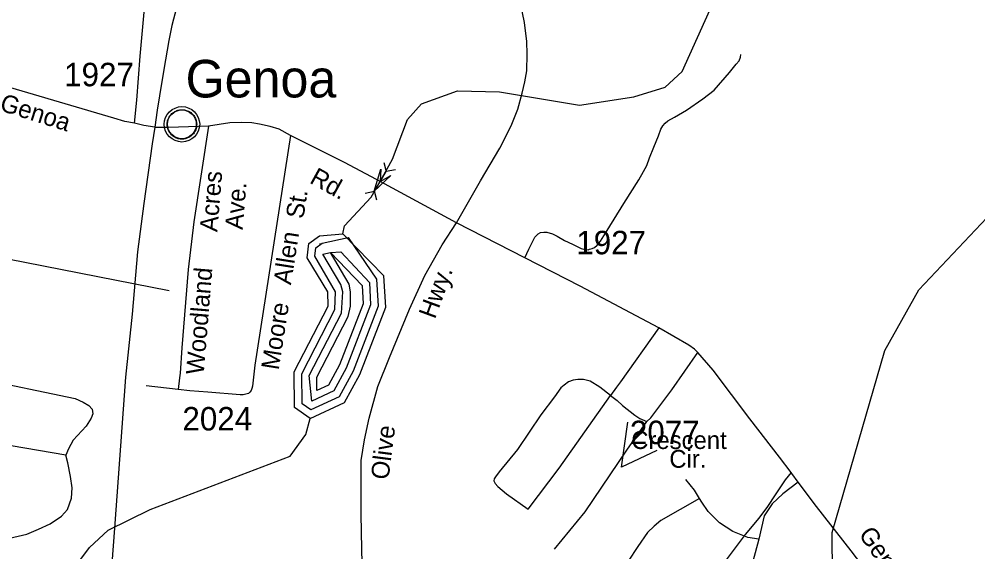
# Model space of a CAD drawing. Extents: x 2260773 to 2342389, y 552869 to 618546.
# Drawn here: x 2288230 to 2293338, y 573155 to 575994 of the extents above; entities that cross this region are included whole.
import ezdxf

# ---------------------------------------------------------------- set-up
doc = ezdxf.new("R2010")
doc.units = 0
for name, color, linetype in [('Exist Civil Demographics Community CELL', 7, 'Continuous'), ('Exist Civil Demographics Community Label', 7, 'Continuous'), ('Exist Hydrographic Buffer Line', 7, 'Continuous'), ('Exist Hydrographic Creek Single Shore', 7, 'Continuous'), ('Exist Hydrographic Lake Shore', 7, 'Continuous'), ('Exist Hydrographic Misc Water Feature', 7, 'Continuous'), ('Exist Railroad Mainline', 7, 'Continuous'), ('Exist Road Non-System Type 51', 7, 'Continuous'), ('Exist Road Non-System Type 51 Label', 7, 'Continuous'), ('Exist Road Secondary Structure Pipe Attributed CELL', 7, 'Continuous'), ('Exist Road Secondary Structure Pipe CELL', 7, 'Continuous'), ('Exist Road Secondary Type 51 Attributed', 7, 'Continuous'), ('Exist Road Secondary Type 51 Label', 7, 'Continuous'), ('Exist Road Secondary Type 51 Number Label', 7, 'Continuous')]:
    doc.layers.add(name, color=color, linetype=linetype)

msp = doc.modelspace()

# ---------------------------------------------------------------- linework, layer by layer
at = {"layer": 'Exist Civil Demographics Community CELL'}
msp.add_lwpolyline([(2289020.1, 575445.7), (2289021, 575451.3), (2289022.8, 575457.8), (2289025.7, 575465), (2289028.7, 575470.8), (2289032, 575476.5), (2289035.8, 575481.6), (2289039.7, 575486), (2289044.3, 575490.6), (2289049.8, 575495.2), (2289055.3, 575498.8), (2289060.2, 575501.7), (2289065.2, 575504.2), (2289070.7, 575506.5), (2289076.3, 575508.3), (2289080.6, 575509.4), (2289085.5, 575510.2), (2289089.6, 575510.9), (2289096, 575511.2), (2289100.4, 575511.1), (2289106.1, 575510.8), (2289111, 575510.1), (2289115.9, 575509.1), (2289120.9, 575507.7), (2289126.1, 575505.7), (2289132.7, 575502.8), (2289139, 575499.3), (2289144, 575495.8), (2289149.2, 575491.7), (2289152.5, 575488.6), (2289156.6, 575484.2), (2289160.5, 575479.5), (2289163.6, 575474.9), (2289166.7, 575469.9), (2289169.2, 575464.8), (2289171.2, 575459.8), (2289172.8, 575454.8), (2289174, 575450.2), (2289175.1, 575444.1), (2289175.8, 575439.4), (2289176, 575433.4), (2289175.8, 575427.6), (2289175.3, 575421.9), (2289174.3, 575416.5), (2289172.7, 575410.3), (2289170.8, 575404.5), (2289168.5, 575399.4), (2289165.3, 575393.4), (2289162.1, 575388.1), (2289158.6, 575383.4), (2289154.4, 575378.6), (2289149.1, 575373.7), (2289144.1, 575369.5), (2289139.1, 575366.1), (2289134.7, 575363.6), (2289127.9, 575360.4), (2289120.8, 575357.6), (2289114.8, 575356.2), (2289108.2, 575354.9), (2289103.8, 575354.4), (2289099.3, 575354.2), (2289093.7, 575354.2), (2289089.5, 575354.6), (2289083.8, 575355.3), (2289077.9, 575356.6), (2289073.3, 575357.9), (2289068.1, 575359.8), (2289063.5, 575361.8), (2289059.6, 575364), (2289052.8, 575368.1), (2289047.2, 575372.4), (2289042.3, 575376.8), (2289037.9, 575381.7), (2289034.7, 575385.7), (2289031.7, 575389.8), (2289027.6, 575396.9), (2289025.9, 575400.5), (2289024.2, 575404.5), (2289021.6, 575412.7), (2289020.1, 575419.7), (2289019.4, 575424.9), (2289019, 575431.2), (2289019, 575435.9), (2289019.5, 575442.4)], close=True, dxfattribs=at)
for centre, radius in [((2289097.7, 575433.3), 94.3), ((2289097.4, 575433.5), 76.7)]:
    msp.add_circle(centre, radius, dxfattribs=at)
at = {"layer": 'Exist Hydrographic Buffer Line'}
for points in [[(2289982.7, 574829.4), (2290134.9, 574608.3), (2290143.5, 574464.4), (2290009.6, 574117.1), (2289935.1, 573981.7), (2289784.8, 573912.1), (2289737.7, 573944.7), (2289735.8, 574104.3), (2289911.3, 574446.1), (2289914.8, 574540.4), (2289806.2, 574731.5), (2289810.9, 574775.6), (2289845.1, 574800.2), (2289982.7, 574829.4)], [(2289788.9, 573958), (2289776.2, 574094.9), (2289947.2, 574427.8), (2289954.8, 574540.9), (2289944.2, 574579.8), (2289847.4, 574740.6), (2289888.6, 574750.1), (2289944, 574753.5), (2290095.9, 574591), (2290102.9, 574470.7), (2289973.1, 574134), (2289906.4, 574012.5), (2289788.9, 573958)], [(2289816.8, 574015.1), (2289816.2, 574085.4), (2289982.7, 574409.6), (2289995.8, 574464.4), (2289994.8, 574541.4), (2289987.6, 574580.9), (2289888.6, 574750.1), (2290056.9, 574573.7), (2290062.7, 574477), (2289937, 574150.9), (2289877.7, 574043.3), (2289816.8, 574015.1)]]:
    msp.add_lwpolyline(points, dxfattribs=at)
at = {"layer": 'Exist Hydrographic Creek Single Shore'}
for points in [[(2289954.8, 574849.7), (2289962.8, 574892.2), (2290105, 575045.8), (2290154.2, 575129.4), (2290219.4, 575247.2), (2290299.9, 575459.3), (2290373.9, 575543.1), (2290564.8, 575611.3), (2290789.8, 575606.8), (2291214.9, 575535.9), (2291505.8, 575579.2), (2291671.9, 575631.6), (2291763, 575715), (2292154.8, 576586.1), (2292161, 576825.3), (2292032, 577201.7), (2292048, 577342.5), (2292129.8, 577426.1), (2292270.9, 577501.9), (2292645.9, 577487.8)], [(2288292.9, 572758.2), (2288605, 573178.2), (2288703.8, 573271.4), (2288927.9, 573381.6), (2289674.9, 573664.9), (2289756.9, 573781.3), (2289780.9, 573866.1)]]:
    msp.add_lwpolyline(points, dxfattribs=at)
at = {"layer": 'Exist Hydrographic Lake Shore'}
for points in [[(2289780.9, 573866.1), (2289697.9, 573923.6), (2289695.8, 574113.8), (2289875.9, 574464.4), (2289874.8, 574539.8), (2289764.9, 574722.4), (2289772.9, 574797.6), (2289831, 574839.2), (2289954.8, 574849.7)], [(2289780.9, 573866.1), (2289963.8, 573951), (2290045.9, 574100.2), (2290183.9, 574458.1), (2290173.8, 574625.6), (2289954.8, 574849.7)]]:
    msp.add_lwpolyline(points, dxfattribs=at)
at = {"layer": 'Exist Hydrographic Misc Water Feature'}
msp.add_line((2289833.8, 574795.5), (2289834.9, 574799.8), dxfattribs=at)
msp.add_lwpolyline([(2291753.9, 569592.4), (2291793.9, 569709.7), (2291975, 570011), (2292197.9, 570196.7), (2292421, 570333.2), (2292595.9, 570385.4), (2292978.9, 570413.8), (2293128, 570473.1), (2293234, 570664.4), (2293282, 570889.7), (2293262.9, 571132.8), (2293169, 571488.9), (2292837.9, 572053), (2292685.9, 572367.7), (2292564.9, 572799.7), (2292560.8, 573259), (2292843, 574227.2), (2293023, 574551.6), (2293477, 575031), (2293858, 575200.4), (2294113.9, 575411.7), (2295024.9, 576836.2), (2295100, 576897.1), (2295972.9, 577053.2)], dxfattribs=at)
at = {"layer": 'Exist Railroad Mainline'}
for points in [[(2289084, 576121.7), (2289068.6, 576053.6), (2289043.5, 575959.6), (2289028.3, 575879.3), (2289009.3, 575777.3), (2288990.3, 575661.3), (2288965.8, 575508.9), (2288952.5, 575417.9)], [(2288952.5, 575417.9), (2288939.4, 575328.9), (2288894.6, 575010.5), (2288861, 574754.3), (2288832.1, 574422.3), (2288797.4, 574086.4), (2288738.9, 573282.2), (2288399.4, 568789.4), (2288395.5, 568735.1), (2288273, 567057.4), (2288112.4, 564856.3), (2288039.1, 563851.4), (2288038, 563836.6), (2287853.8, 561437.5), (2287845.7, 561332.3), (2287845.6, 561330.8)]]:
    msp.add_lwpolyline(points, dxfattribs=at)
at = {"layer": 'Exist Road Non-System Type 51'}
msp.add_line((2288479.5, 573669.5), (2288028.8, 573747.2), dxfattribs=at)
for points in [[(2288844.5, 575439.8), (2288857.4, 575561.9), (2288875.1, 575796), (2288898.8, 576050.1), (2288911.8, 576146.2), (2288957.8, 576374.5), (2288978.7, 576480.7), (2288999.9, 576558.8), (2289005.7, 576582.7), (2289005.5, 576600.7), (2288993.2, 576644.7), (2288982.8, 576674.5), (2288966.7, 576690.4), (2288946.6, 576702.2), (2288826.3, 576727.1), (2288463.9, 576799.6)], [(2290924.8, 574722.4), (2290946.2, 574768.9), (2290976.7, 574831.3), (2290994.5, 574849.1), (2291007.3, 574856.8), (2291025.1, 574858.1), (2291041.6, 574858.1), (2291072.2, 574849.1), (2291096.3, 574837.7), (2291135.8, 574814.8), (2291179.1, 574794.4), (2291209.6, 574777.8), (2291224.9, 574771.5), (2291238.9, 574767.6), (2291250.3, 574766.4), (2291261.8, 574765.1), (2291269.4, 574767.6), (2291282.2, 574771.5), (2291296.2, 574776.6), (2291308.9, 574789.3), (2291326.7, 574810.9), (2291362.3, 574867), (2291451.4, 575012.1), (2291531.6, 575136.9), (2291555.8, 575181.5), (2291573.6, 575214.6), (2291588.9, 575254.1), (2291611.8, 575311.4), (2291636, 575372.5), (2291648.7, 575408.2), (2291658.9, 575424.7), (2291671.6, 575438.7), (2291686.9, 575451.5), (2291721.2, 575470.6), (2291784.9, 575508.8), (2291872.7, 575568.6), (2291932.5, 575614.5), (2292014, 575708.7), (2292050.9, 575753.3), (2292066.1, 575771.1), (2292072.5, 575791.5), (2292075.1, 575805.5)], [(2291638.5, 574348.7), (2291434, 574061), (2291412.2, 574031.8), (2291381.1, 573988.7)], [(2291573.9, 573850.5), (2291595.8, 573868.6), (2291707, 574019.3), (2291846.6, 574218.2)], [(2287999.8, 574082.7), (2288528.5, 573971.8), (2288570.7, 573952.2), (2288600.8, 573934.6), (2288619, 573914.6), (2288623.3, 573890.8), (2288613.4, 573866.8), (2288587.9, 573824.5), (2288518.7, 573749.9), (2288493.1, 573703.7), (2288479.5, 573669.5)], [(2291381.1, 573988.7), (2291323.9, 574032.6), (2291273.1, 574064.8), (2291237.1, 574073.8), (2291207.1, 574073.8), (2291181.6, 574070.8), (2291156.1, 574060.3), (2291133.6, 574043.7), (2291115.6, 574028.7), (2291082.6, 573980.7), (2291009.1, 573884.7), (2290884.6, 573700.1), (2290787.1, 573581.5), (2290768.4, 573555.2), (2290760.9, 573544.7), (2290759.4, 573532.7), (2290765.4, 573519.2), (2290780.4, 573502.7), (2290826.8, 573463.7), (2290942.3, 573382.7), (2291107.3, 573600.3), (2291381.1, 573988.7)], [(2291381.1, 573988.7), (2291415.7, 573962.1), (2291445, 573935.4), (2291510.1, 573883.5), (2291536.7, 573866.2), (2291573.9, 573850.5)], [(2291081.8, 573169.5), (2291245.3, 573367.6), (2291467.3, 573696.3), (2291573.9, 573850.5)], [(2287970.1, 573189), (2288082, 573206), (2288201.5, 573233.1), (2288271.5, 573249.7), (2288333.2, 573276.3), (2288394.9, 573305), (2288456.5, 573345.5), (2288488, 573381.7), (2288509.4, 573441.8), (2288512.9, 573495.9), (2288504.3, 573555.9), (2288489.8, 573629.6), (2288479.5, 573669.5)], [(2292343.3, 573577.1), (2292311.7, 573538.7), (2292258.8, 573458.5), (2292217.3, 573397), (2292170.1, 573335.4), (2292098.5, 573248), (2292092.5, 573240.1)], [(2292092.5, 573240.1), (2291991.2, 573104.9), (2291909.6, 572994.6), (2291806.2, 572851.5)]]:
    msp.add_lwpolyline(points, dxfattribs=at)
at = {"layer": 'Exist Road Non-System Type 51 Label'}
msp.add_lwpolyline([(2291628, 573695.6), (2291439.2, 573606.7), (2291472.5, 573845.6)], dxfattribs=at)
at = {"layer": 'Exist Road Secondary Structure Pipe Attributed CELL'}
msp.add_lwpolyline([(2290210.7, 575161.4), (2290122.4, 575077.4), (2290156.9, 575194.3), (2290154.2, 575129.4)], close=True, dxfattribs=at)
at = {"layer": 'Exist Road Secondary Structure Pipe CELL'}
for p, q in [((2290122.7, 575077.7), (2290185.7, 575181)), ((2290172.4, 575230), (2290185.7, 575181)), ((2290235.3, 575191.6), (2290185.7, 575181)), ((2290073.1, 575067.1), (2290122.7, 575077.7)), ((2290136, 575028.7), (2290122.7, 575077.7))]:
    msp.add_line(p, q, dxfattribs=at)
at = {"layer": 'Exist Road Secondary Type 51 Attributed'}
msp.add_line((2289077.9, 574019.5), (2288907.6, 574040.6), dxfattribs=at)
for points in [[(2290559.5, 574909.1), (2290688.5, 575132.5), (2290790.9, 575306.3), (2290851.6, 575424.8), (2290887.6, 575513.9), (2290910.5, 575599.2), (2290924.5, 575660.3), (2290934.7, 575718.9), (2290937.3, 575806.8), (2290934.7, 575874.2), (2290923.3, 575976.1), (2290813.2, 576507.8), (2290699.4, 577142.4), (2290670, 577301.9), (2290659.6, 577339.9), (2290616.3, 577483.4), (2290577.1, 577602.9), (2290501.6, 577772.2), (2290426, 577947.4), (2290299.9, 578190.1), (2290185.9, 578404.9), (2290104.4, 578539.8)], [(2288952.5, 575417.9), (2288894.6, 575426.4), (2288844.5, 575439.8), (2288794, 575449), (2288734.3, 575466.8), (2288015.2, 575678.3), (2287747.1, 575744.2), (2287681.2, 575760.5)], [(2289676, 575374.4), (2289614.8, 575406.9), (2289566.9, 575422.2), (2289511.4, 575433.7), (2289469.3, 575441.4), (2289413.8, 575443.3), (2289352.6, 575441.4), (2289238.7, 575423.2)], [(2289238.7, 575423.2), (2289026.7, 575415.5), (2288958.6, 575416.9), (2288952.5, 575417.9)], [(2289238.7, 575423.2), (2289160.2, 574913.8), (2289131.5, 574659.1), (2289097.1, 574241.6), (2289088.5, 574106.6), (2289084.6, 574081.7), (2289077.9, 574019.5)], [(2289676, 575374.4), (2289485.5, 574149.2), (2289473.3, 574038.4), (2289469.9, 574024.8), (2289465.8, 574015), (2289459.8, 574005.2), (2289451.8, 573998.8), (2289437.7, 573994.6), (2289423.2, 573991.6), (2289407, 573991.6), (2289234.9, 574006.1), (2289139.2, 574013.8), (2289077.9, 574019.5)], [(2290559.5, 574909.1), (2290134.8, 575138.8), (2289964.3, 575230.5), (2289676, 575374.4)], [(2289826.5, 570767), (2290021.1, 572007.2), (2290052.4, 572204.5), (2290067.7, 572359), (2290072.8, 572452.2), (2290069.6, 572639.2), (2290063.2, 572874.1), (2290055.5, 573170.3), (2290051.7, 573356.7), (2290053, 573529), (2290051.7, 573642.6), (2290070.9, 573751.2), (2290095.1, 573867.3), (2290141, 574035.9), (2290203.6, 574191.6), (2290309.5, 574448.2), (2290391.1, 574628.2), (2290483, 574790.4), (2290559.5, 574909.1)], [(2292381.1, 573526.4), (2292346.8, 573572.6), (2292343.3, 573577.1), (2292280.6, 573659.1), (2292122.8, 573864.2), (2291928.1, 574122.7), (2291846.6, 574218.2), (2291827.5, 574236), (2291798.2, 574256.4), (2291638.5, 574348.7), (2291219.8, 574571.5), (2290924.8, 574722.4), (2290559.5, 574909.1)], [(2291855, 573439.2), (2291827.5, 573484.7), (2291781.6, 573539.8)], [(2292381.1, 573526.4), (2292299.1, 573464.2), (2292242.3, 573410.2), (2292199.7, 573347.7), (2292171.3, 573222.7)], [(2293260.7, 571759.8), (2293146, 572130), (2293087.6, 572324.3), (2293010.2, 572579.7), (2292958.6, 572708.8), (2292907, 572810.7), (2292858.1, 572900.4), (2292771.2, 573018.6), (2292662.5, 573159.9), (2292477.9, 573396.3), (2292381.1, 573526.4)], [(2291855, 573439.2), (2291648.5, 573322.1), (2291614.1, 573292.3), (2291577.4, 573257.9), (2291526.9, 573184.4), (2291474.1, 573106.3)], [(2292171.3, 573222.7), (2292112.1, 573232.1), (2292031.7, 573264.3), (2291960.6, 573310.2), (2291900.9, 573369.9), (2291866.5, 573420.4), (2291855, 573439.2)], [(2292171.3, 573222.7), (2291989.5, 572549.4), (2291944.1, 572373.2), (2291912.9, 572285.2), (2291856.1, 572205.6), (2291785.1, 572151.6)]]:
    msp.add_lwpolyline(points, dxfattribs=at)
at = {"layer": 'Exist Road Secondary Type 51 Number Label'}
msp.add_line((2289029.9, 574546.5), (2288169.1, 574714.1), dxfattribs=at)

# ---------------------------------------------------------------- texts
at = {"layer": 'Exist Civil Demographics Community Label'}
msp.add_text('Genoa', height=200, dxfattribs=at).set_placement((2289116.9, 575576.5))
at = {"layer": 'Exist Road Non-System Type 51 Label'}
for s, p in [('Crescent', (2291491.3, 573703.2)), ('Cir.', (2291694.2, 573603.2))]:
    msp.add_text(s, height=95, dxfattribs=at).set_placement(p)
at = {"layer": 'Exist Road Secondary Type 51 Label'}
for s, rotation, p in [('Genoa', 342.5979, (2288121.8, 575508.5)), ('Rd.', 331.0172, (2289772.3, 575123.9)), ('Acres', 85.3339, (2289286.1, 574857.5)), ('Ave.', 85.3339, (2289421.2, 574869.6)), ('St.', 81.0171, (2289744.1, 574926.2)), ('Allen', 81.0171, (2289678, 574574.8)), ('Woodland', 85.3339, (2289213.3, 574096.7)), ('Hwy.', 69.8486, (2290445.4, 574391.8)), ('Moore', 81.0171, (2289612.7, 574120.7)), ('Olive', 82.6383, (2290197.5, 573536.6)), ('Genoa', 304.6759, (2292699.5, 573248.3))]:
    msp.add_text(s, height=95, rotation=rotation, dxfattribs=at).set_placement(p)
at = {"layer": 'Exist Road Secondary Type 51 Number Label'}
for s, p in [('1927', (2288469.9, 575636)), ('1927', (2291198.3, 574740.7)), ('2024', (2289099.9, 573801.9)), ('2077', (2291483.9, 573729.1))]:
    msp.add_text(s, height=125, dxfattribs=at).set_placement(p)

doc.saveas('drawing.dxf')
